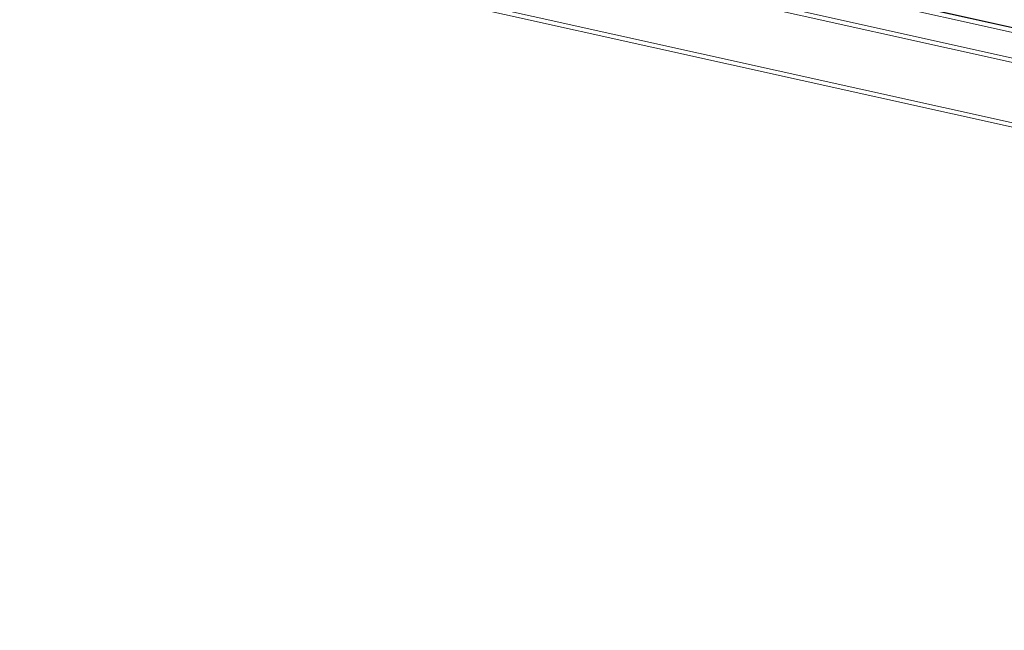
# Model space of a CAD drawing. Header units: millimetres. Extents: x -4738 to 65662, y -68080 to 6847.
# Tile 845 of 1056: x 20463 to 21237, y 1102 to 1582. Entities that reach past the tile are written whole.
import ezdxf

# ---------------------------------------------------------------- set-up
doc = ezdxf.new("R2010")
doc.units = ezdxf.units.MM
doc.layers.add('COTAS_P', color=1, linetype='Continuous', lineweight=0)
doc.layers.add('lateral_C10', color=7, linetype='Continuous', lineweight=0)
doc.dimstyles.new('R19_100', dxfattribs={"dimtxt": 250, "dimasz": 150, "dimexe": 150, "dimexo": 80, "dimgap": 100, "dimtad": 1, "dimtih": 1, "dimtoh": 1, "dimdsep": 46, "dimcen": 0.09, "dimadec": 0, "dimazin": 0, "dimtfac": 1, "dimtdec": 4, "dimtofl": 0, "dimtmove": 0, "dimatfit": 3, "dimfxl": 1, "dimtolj": 1, "dimtzin": 0, "dimarcsym": 0})

# ---------------------------------------------------------------- blocks, each defined once
blk = doc.blocks.new('DIM_R31_4')
at = {"layer": 'COTAS_P'}
for p, q in [((15248.37, 1279.09), (24311.82, 4109.09)), ((24311.82, 4109.09), (24155.23, 4107.34)), ((24311.82, 4109.09), (24182.05, 4021.43)), ((24580.07, 3250), (24311.82, 4109.09)), ((15248.37, 1279.09), (15378.14, 1366.76)), ((15248.37, 1279.09), (15404.97, 1280.85)), ((15516.62, 420), (15248.37, 1279.09))]:
    blk.add_line(p, q, dxfattribs=at)
blk.add_text('9495 P', height=250, rotation=17.34062, dxfattribs=at).set_placement((19750.29, 2789.55))

msp = doc.modelspace()

# ---------------------------------------------------------------- linework, layer by layer
at = {"layer": 'lateral_C10'}
for p, q in [((18241.459, 2248.813), (27684.903, 132.947)), ((20753.502, 1657.688), (21835.674, 1417.115)), ((21851.304, 1417.115), (20769.132, 1657.688)), ((21826.447, 1368.13), (20744.275, 1608.703)), ((21842.077, 1368.13), (20759.905, 1608.703)), ((22162.491, 1368.13), (21080.319, 1608.703)), ((22178.121, 1368.13), (21095.949, 1608.703))]:
    msp.add_line(p, q, dxfattribs=at)

# ---------------------------------------------------------------- dimensions: what is measured, and where the dimension line sits
at = {"layer": 'COTAS_P'}
dim = msp.add_aligned_dim(p1=(15516.618, 420), p2=(24580.067, 3250), distance=900, text='<> P', dimstyle='R19_100', dxfattribs=at)
dim.commit()
dim.dimension.update_dxf_attribs({"geometry": 'DIM_R31_4', "text_midpoint": (19780.096, 2694.095)})

doc.saveas('drawing.dxf')
